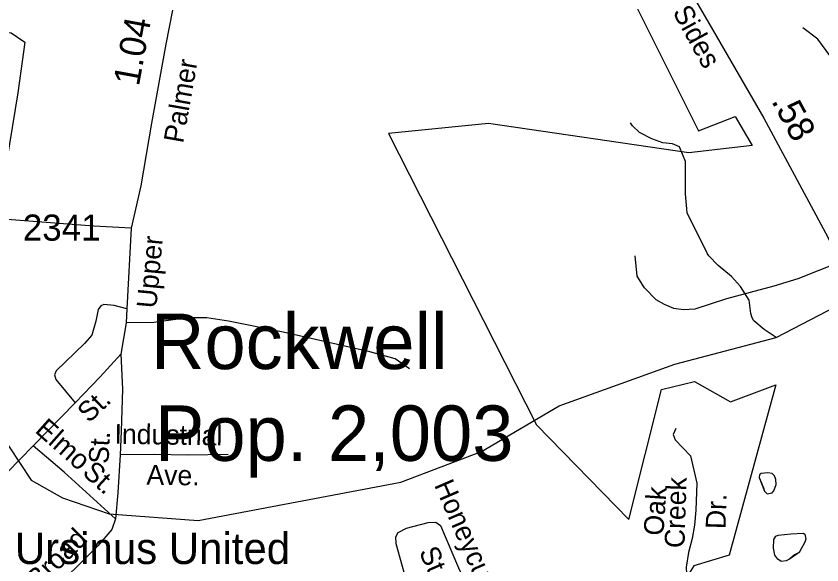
# Model space of a CAD drawing. Extents: x 1473865 to 1648260, y 639067 to 773536.
# Drawn here: x 1581726 to 1585578, y 658878 to 661503 of the extents above; entities that cross this region are included whole.
import ezdxf

# ---------------------------------------------------------------- set-up
doc = ezdxf.new("R2010")
doc.units = 0
for name, color, linetype in [('Exist Boundary Political City Limit New', 7, 'Continuous'), ('Exist Civil Demographics City Label', 7, 'Continuous'), ('Exist Cultural Church Label', 7, 'Continuous'), ('Exist Hydrographic Creek Single Shore', 7, 'Continuous'), ('Exist Hydrographic Misc Water Feature', 7, 'Continuous'), ('Exist Road Non-System Type 51', 7, 'Continuous'), ('Exist Road Non-System Type 51 Label', 7, 'Continuous'), ('Exist Road Secondary Mileage Hundredths English Label', 7, 'Continuous'), ('Exist Road Secondary Type 51 Attributed', 7, 'Continuous'), ('Exist Road Secondary Type 51 Label', 7, 'Continuous'), ('Exist Road Secondary Type 51 Number Label', 7, 'Continuous'), ('Map Preparation Boundary City Limit Buffer Line', 7, 'Continuous')]:
    doc.layers.add(name, color=color, linetype=linetype)

msp = doc.modelspace()

# ---------------------------------------------------------------- linework, layer by layer
at = {"layer": 'Exist Boundary Political City Limit New'}
msp.add_lwpolyline([(1584423.5, 662085.4), (1584988, 660953.4), (1585162.9, 661023.4), (1585244.5, 660883.4), (1584941.4, 660848.4), (1583985, 660988.4), (1583506.9, 660941.8), (1584213.1, 659547.9), (1584654.9, 659095.1), (1584812, 659717.4), (1584969.1, 659755.3), (1585141.5, 659657.4), (1585358.5, 659739), (1585134.4, 658924.2), (1584966.4, 658872.8), (1584942, 658834.8), (1585342.8, 658436.2), (1585067, 658160.6), (1584851.1, 657926.2)], dxfattribs=at)
at = {"layer": 'Exist Hydrographic Creek Single Shore'}
msp.add_lwpolyline([(1580738.4, 660364.7), (1580804.4, 660314.1), (1581111.5, 660186.4), (1581586.4, 659602.4), (1581798.4, 659283), (1581947.5, 659198), (1582171.4, 659121.2), (1582595.5, 659089.7), (1583565.5, 659273.6), (1583951.5, 659420.1), (1584321.5, 659639.1), (1584874.5, 659838), (1585359.5, 659966), (1585687.4, 660136.7), (1585855.5, 660267.9), (1586215.5, 660401.8), (1586494.5, 660616), (1586845.5, 660727.1), (1587007.5, 660924.1), (1587300.5, 661587.8), (1587471.5, 661876.4), (1587708.5, 662147.4), (1588170.8, 662635.3)], dxfattribs=at)
at = {"layer": 'Exist Hydrographic Misc Water Feature'}
for points in [[(1586005.3, 660323.2), (1585966.3, 660399.4), (1585942.5, 660423.7), (1585873.1, 660480.5), (1585825.8, 660537), (1585790.3, 660585.5), (1585751.4, 660690), (1585752.1, 660753.9), (1585756.4, 660785.9), (1585764.8, 660809.8), (1585767, 660833.8), (1585765.3, 660857.8), (1585761.5, 660877.8), (1585740.5, 660962.1), (1585723.9, 661017.4), (1585673.6, 661070.9), (1585636.8, 661183.3), (1585620.2, 661307.5), (1585559.1, 661392.2), (1585487.7, 661447.1)], [(1585359.5, 659966), (1585335.4, 659980.7), (1585301.6, 660003.1), (1585252.1, 660045.7), (1585244.2, 660059.8), (1585238.5, 660079.9), (1585231.2, 660144), (1585188.6, 660208.9), (1585146.4, 660256.9), (1585083, 660309.7), (1585037.4, 660356.2), (1585031.6, 660366.3), (1584933.7, 660561.4), (1584925.8, 660652.4), (1584925.4, 660808.1), (1584897.2, 660877.9), (1584863.3, 660892.3), (1584817.3, 660896.9), (1584765.5, 660915.4), (1584705.9, 660946.1), (1584672.2, 660978.5), (1584662.4, 660992.7)], [(1585339.8, 659222.6), (1585349.1, 659232.5), (1585359.5, 659262.4), (1585357.7, 659286.4), (1585351.9, 659304.5), (1585340, 659314.6), (1585320.1, 659318.8), (1585288, 659315.2), (1585279.9, 659309.3), (1585277.8, 659295.4), (1585299.3, 659247.1), (1585303.1, 659231.1), (1585316.9, 659216.9), (1585339.8, 659222.6)], [(1585339.8, 659222.6), (1585349.1, 659232.5), (1585359.5, 659262.4), (1585357.7, 659286.4), (1585351.9, 659304.5), (1585340, 659314.6), (1585320.1, 659318.8), (1585288, 659315.2), (1585279.9, 659309.3), (1585277.8, 659295.4), (1585303.1, 659231.1), (1585316.9, 659216.9), (1585339.8, 659222.6)], [(1585429.4, 659026.7), (1585489, 659028.9), (1585496.8, 659024.8), (1585500.6, 659000.7), (1585496.4, 658986.7), (1585469.9, 658937.1), (1585447.7, 658925.3), (1585423.5, 658905.6), (1585407.4, 658897.8), (1585383.4, 658894.1), (1585367.5, 658904.3), (1585353.7, 658924.4), (1585346, 658958.5), (1585348.5, 658998.5), (1585358.7, 659014.4), (1585368.8, 659020.3), (1585429.4, 659026.7)], [(1585429.4, 659026.7), (1585489, 659028.9), (1585496.8, 659024.8), (1585500.6, 659000.7), (1585496.4, 658986.7), (1585469.9, 658937.1), (1585423.5, 658905.6), (1585407.4, 658897.8), (1585383.4, 658894.1), (1585367.5, 658904.3), (1585353.7, 658924.4), (1585346, 658958.5), (1585348.5, 658998.5), (1585358.7, 659014.4), (1585368.8, 659020.3), (1585429.4, 659026.7)]]:
    msp.add_lwpolyline(points, dxfattribs=at)
at = {"layer": 'Exist Road Non-System Type 51'}
for points in [[(1581088.5, 660558.9), (1581232.5, 661143.5), (1581290.1, 661390.6), (1581340.9, 661426.1), (1581414.9, 661442.6), (1581701.6, 661423.5), (1581767.4, 661378.2), (1581734.5, 661135.3), (1581681, 660814.1), (1581619.3, 660534.2)], [(1582276.7, 660488.8), (1582097.7, 660498.2), (1581619.3, 660534.2)], [(1585664.2, 660326.2), (1585463.4, 660246.7), (1585349, 660211.6), (1585122.5, 660150.9), (1584970.7, 660101.8), (1584916.9, 660097.1), (1584870.2, 660104.1), (1584825.9, 660122.8), (1584786.2, 660146.2), (1584730.1, 660202.3), (1584695.1, 660258.4), (1584685.8, 660356.6)], [(1582255.8, 660103.4), (1582193.9, 660118.5), (1582146, 660123.2), (1582130.7, 660117.1), (1582117.7, 660099.6), (1582106.8, 660043.8), (1582087.8, 659975.9), (1582053.2, 659936.6), (1581917.1, 659806.7), (1581908.9, 659786.7), (1581916.4, 659764.7), (1582008.8, 659653.2)], [(1583605.9, 659816), (1583538.6, 659863.2), (1583417, 659897.1), (1583002.3, 659991.7), (1582741.1, 660043.8), (1582637.3, 660059.5), (1582547.3, 660058.9), (1582384.8, 660037.4), (1582252.7, 660035.4)], [(1582226.6, 659885.9), (1582233.8, 659717.7), (1582228.8, 659517.7), (1582223.1, 659403.7)], [(1584879.9, 659530), (1584867.3, 659502.2), (1584877, 659476), (1584949.9, 659398.9), (1584979.8, 659268.2), (1584975.8, 659140.2), (1584968.8, 659068.4), (1584957.7, 659004.5), (1584940.7, 658936.7), (1584929.7, 658866.8), (1584932.6, 658802.8)], [(1582200.3, 659097.9), (1581955.7, 659321.9), (1581806.9, 659446.8)], [(1582223.1, 659403.7), (1582212.2, 659221.7), (1582200.3, 659097.9)], [(1582739.2, 659405.5), (1582547.2, 659402.6), (1582385.2, 659405.1), (1582223.1, 659403.7)], [(1582200.3, 659097.9), (1582182.9, 659046.8), (1582116.2, 658968.3), (1581878.6, 658732.8)], [(1583656.4, 658556.8), (1583611.2, 658733.6), (1583542.9, 658978.7), (1583541.4, 659012.7), (1583551.8, 659032.5), (1583592.1, 659053.9), (1583696, 659080.3), (1583732.1, 659081.7), (1583754, 659065.5), (1583841.3, 658864), (1583889.7, 658761.2), (1583914.7, 658690.9), (1583937.3, 658600.4)]]:
    msp.add_lwpolyline(points, dxfattribs=at)
at = {"layer": 'Exist Road Secondary Type 51 Attributed'}
for points in [[(1584877.3, 661745.9), (1585020.3, 661499.7), (1585301, 661014.3), (1585606.2, 660445.3), (1585664.2, 660326.2), (1585759.5, 660134.5), (1585866.3, 659934.7), (1585969, 659720.9), (1586065.9, 659515.4), (1586218.1, 659136.8), (1586264.8, 659040), (1586315.6, 658996.3)], [(1582473.1, 661531.8), (1582442.3, 661368.5), (1582373, 660990.6), (1582321.6, 660690.6), (1582276.7, 660488.8), (1582255.8, 660103.4), (1582252.7, 660035.4), (1582226.6, 659885.9), (1582127.7, 659776.7), (1582008.8, 659653.2), (1581806.9, 659446.8), (1581556.8, 659191.6)]]:
    msp.add_lwpolyline(points, dxfattribs=at)
at = {"layer": 'Map Preparation Boundary City Limit Buffer Line'}
msp.add_lwpolyline([(1584423.5, 662085.4), (1584988, 660953.4), (1585162.9, 661023.4), (1585244.5, 660883.4), (1584941.4, 660848.4), (1583985, 660988.4), (1583506.9, 660941.8), (1584213.1, 659547.9), (1584654.9, 659095.1), (1584812, 659717.4), (1584969.1, 659755.3), (1585141.5, 659657.4), (1585358.5, 659739), (1585134.4, 658924.2), (1584966.4, 658872.8), (1584942, 658834.8), (1585342.8, 658436.2), (1585067, 658160.6), (1584851.1, 657926.2)], dxfattribs=at)

# ---------------------------------------------------------------- texts
at = {"layer": 'Exist Civil Demographics City Label'}
for s, p in [('Rockwell', (1582370.3, 659814.5)), ('Pop. 2,003', (1582389.4, 659375.4))]:
    msp.add_text(s, height=265, dxfattribs=at).set_placement(p)
at = {"layer": 'Exist Cultural Church Label'}
msp.add_text('Ursinus United', height=150, rotation=0, dxfattribs=at).set_placement((1581720.2, 658881.8))
at = {"layer": 'Exist Road Non-System Type 51 Label'}
for s, rotation, p in [('Elmo', 318.4582, (1581811.4, 659515.5)), ('Industrial', 359.1253, (1582195.9, 659457.2)), ('St.', 87.1334, (1582167.4, 659359.6)), ('St.', 317.5102, (1582037.7, 659313.6)), ('Ave.', 359.1253, (1582348.5, 659261.4)), ('Honeycutt', 293.4461, (1583723.2, 659260.1)), ('Creek', 88.216, (1584920.9, 658957)), ('Oak', 85.9571, (1584819.9, 659015.5)), ('Dr.', 88.216, (1585117.3, 659048)), ('Broad', 44.7394, (1581832.3, 658756.2)), ('St.', 293.4461, (1583650.7, 658941.2))]:
    msp.add_text(s, height=95, rotation=rotation, dxfattribs=at).set_placement(p)
at = {"layer": 'Exist Road Secondary Mileage Hundredths English Label'}
for s, rotation, p in [('1.04', 79.6171, (1582312.7, 661164.2)), ('.58', 298.2107, (1585334.4, 661097))]:
    msp.add_text(s, height=125, rotation=rotation, dxfattribs=at).set_placement(p)
at = {"layer": 'Exist Road Secondary Type 51 Label'}
for s, rotation, p in [('Sides', 298.7994, (1584862.3, 661522.7)), ('Palmer', 80.0125, (1582524.1, 660891.4)), ('Upper', 84.696, (1582396.2, 660102.5)), ('St.', 43.5988, (1582074.2, 659553.1))]:
    msp.add_text(s, height=95, rotation=rotation, dxfattribs=at).set_placement(p)
at = {"layer": 'Exist Road Secondary Type 51 Number Label'}
msp.add_text('2341', height=125, dxfattribs=at).set_placement((1581757.9, 660428.7))

doc.saveas('drawing.dxf')
